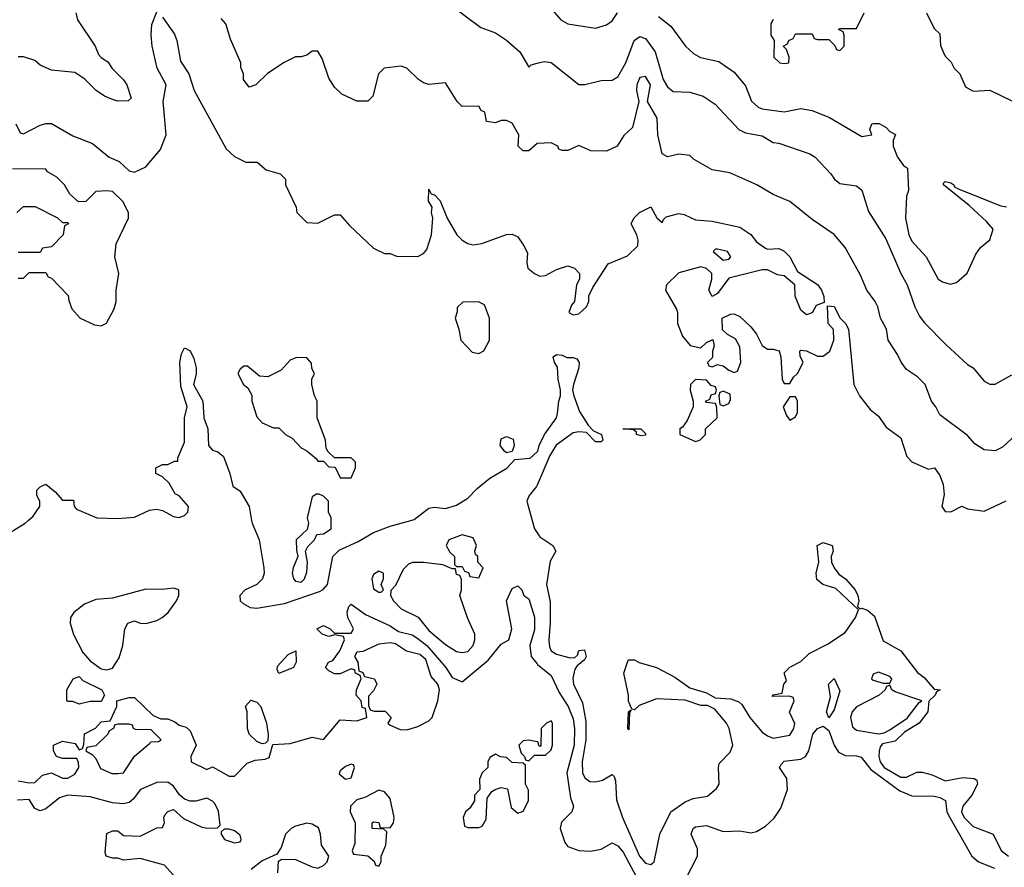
# Model space of a CAD drawing. Header units: inches. Extents: x 2380053 to 2584298, y 380219 to 546618.
# Tile 260 of 656: x 2458136 to 2461683, y 508750 to 511805. Entities that reach past the tile are written whole.
import ezdxf

# ---------------------------------------------------------------- set-up
doc = ezdxf.new("R2010")
doc.units = ezdxf.units.IN
doc.header["$MEASUREMENT"] = 0
for name, color, linetype in [('C4550', 7, 'Continuous'), ('C4551', 7, 'Continuous'), ('C4560', 7, 'Continuous'), ('C4561', 7, 'Continuous')]:
    doc.layers.add(name, color=color, linetype=linetype)

msp = doc.modelspace()

# ---------------------------------------------------------------- linework, layer by layer
at = {"layer": 'C4550', "color": 2}
for points, elevation in [([(2457845.7, 510000), (2457852.7, 509972.7), (2457906.7, 509906.7), (2457952.3, 509872.3), (2457970, 509866.4), (2457990, 509866.7), (2458030, 509881.6), (2458066, 509910), (2458093.8, 509946.2), (2458114.8, 509965.2), (2458155.3, 509990), (2458166.9, 510000)], 38), ([(2458971.5, 510000), (2458973.4, 509990), (2458998.9, 509930), (2459015.6, 509830), (2459016.5, 509810), (2459010.4, 509790), (2458990.2, 509769.8), (2458947.7, 509750), (2458928.4, 509730), (2458930.5, 509710), (2458941.1, 509701.1), (2458966.6, 509686.6), (2458990, 509683.6), (2459090, 509700.8), (2459216.2, 509743.8), (2459228.8, 509751.2), (2459244.7, 509770), (2459263.5, 509870), (2459286.3, 509893.7), (2459355.1, 509924.9), (2459410, 509956.3), (2459470, 509979.5), (2459544.4, 510000)], 38), ([(2459173.5, 510000), (2459176, 509990), (2459172, 509968), (2459132, 509930), (2459132.7, 509892.7), (2459138, 509870), (2459121, 509830), (2459118, 509810), (2459122, 509790), (2459130, 509782), (2459150, 509778), (2459162, 509790), (2459170, 509814), (2459173.2, 509850), (2459166, 509890), (2459174, 509906), (2459198, 509930), (2459206, 509950), (2459230, 509952), (2459258, 509970), (2459258, 510000)], 42), ([(2459982.1, 510000), (2459990.3, 509970), (2460000, 509955.9)], 38), ([(2458130, 509062), (2458170, 509054.8), (2458190, 509056), (2458218, 509082), (2458250, 509091), (2458290, 509071), (2458310, 509071), (2458334.5, 509085.5), (2458348.7, 509110), (2458348.4, 509128.4), (2458342, 509142), (2458290, 509142), (2458269.1, 509149.1), (2458258, 509170), (2458258, 509190), (2458290, 509204.7), (2458336, 509196), (2458350, 509174), (2458362, 509178), (2458367.3, 509192.7), (2458369.3, 509230.7), (2458408.9, 509251.1), (2458430, 509274), (2458462, 509278), (2458486, 509330), (2458486, 509350), (2458530, 509362), (2458550, 509362), (2458616.9, 509296.9), (2458644.7, 509284.7), (2458670, 509284.7), (2458694.4, 509274.4), (2458710, 509262), (2458735.3, 509255.3), (2458750, 509242), (2458771.3, 509190), (2458752, 509150), (2458754, 509130), (2458810, 509102), (2458830, 509112), (2458890, 509078), (2458910, 509078), (2458955.1, 509124.9), (2458984.1, 509135.9), (2459020.4, 509139.6), (2459034.6, 509145.4), (2459047.3, 509192.7), (2459110, 509196), (2459190, 509218.8), (2459230, 509211.3), (2459290, 509282), (2459350, 509278), (2459386, 509290), (2459382, 509322), (2459370, 509326), (2459366, 509350), (2459348, 509370), (2459348.7, 509390), (2459366, 509430), (2459362, 509442), (2459346, 509450), (2459342, 509462), (2459330, 509466), (2459290, 509448), (2459270, 509448), (2459250, 509458), (2459238, 509470), (2459248.7, 509490), (2459264, 509496), (2459289, 509530), (2459306, 509570), (2459302, 509582), (2459270, 509588), (2459250, 509582), (2459226, 509590), (2459206, 509610), (2459230, 509622), (2459254, 509610), (2459270, 509594), (2459330, 509594), (2459338, 509610), (2459318, 509650), (2459315.3, 509670), (2459322, 509690), (2459330, 509698), (2459381.6, 509661.6), (2459470, 509620.7), (2459500.5, 509600.5), (2459550, 509587.7), (2459570, 509574.4), (2459602, 509550), (2459670.6, 509470), (2459694, 509434), (2459730, 509418), (2459823.5, 509496.5), (2459870, 509554.8), (2459898, 509570), (2459909, 509610), (2459889.6, 509710), (2459910, 509754.8), (2459930, 509764.7), (2459944.7, 509750), (2459952, 509730), (2459970, 509718), (2459990, 509652), (2459990, 509606), (2459974, 509550), (2459978.8, 509510), (2460000, 509483.5)], 34), ([(2460000, 509202.4), (2459970, 509208), (2459950, 509206), (2459934, 509190), (2459942, 509162), (2459954, 509150), (2459958, 509138), (2459970, 509134), (2459990, 509154), (2460000, 509154)], 34), ([(2458718, 508690), (2458658, 508758), (2458570, 508781.2), (2458510, 508776), (2458490, 508782.7), (2458470, 508782.7), (2458448, 508790), (2458444, 508804), (2458450, 508872), (2458470, 508882), (2458490, 508882), (2458510, 508864.7), (2458570, 508862), (2458630, 508892), (2458650, 508894), (2458658, 508910), (2458655.3, 508930), (2458660.2, 508939.8), (2458670, 508951.3), (2458690, 508958), (2458726.4, 508926.4), (2458790, 508896), (2458810, 508891), (2458848, 508892), (2458858, 508902), (2458852.5, 508952.5), (2458839.5, 508979.5), (2458830, 508989), (2458810, 508999), (2458770, 508988.7), (2458750, 508989), (2458730, 508996), (2458711.6, 509011.6), (2458690, 509042.7), (2458670, 509057), (2458630, 509056.2), (2458571.3, 509030), (2458544.9, 508995.1), (2458530, 508984), (2458510, 508979.3), (2458470, 508982), (2458390, 509004.5), (2458310, 509009.6), (2458279, 509001), (2458230, 508960.9), (2458210, 508953.2), (2458190, 508962), (2458170, 508994), (2458128, 508992)], 34), ([(2459066, 508730), (2459068, 508772), (2459080.2, 508779.8), (2459130, 508778), (2459190, 508751.3), (2459210, 508746.8), (2459230, 508756), (2459244, 508770), (2459249, 508790), (2459222.7, 508830), (2459219.3, 508870), (2459211.9, 508891.9), (2459190, 508906), (2459170, 508909.4), (2459130, 508898.7), (2459114, 508890), (2459093, 508870), (2459078, 508822), (2459062, 508798), (2459010, 508773.2), (2458970, 508741.6)], 34)]:
    msp.add_lwpolyline(points, dxfattribs=dict(at, elevation=elevation))
for points, elevation in [([(2459730, 509948), (2459682, 509930), (2459672, 509910), (2459685.4, 509885.4), (2459702, 509870), (2459702, 509842), (2459710, 509834), (2459730, 509834), (2459738, 509818), (2459752.7, 509812.7), (2459758, 509798), (2459790, 509794), (2459806, 509830), (2459786, 509850), (2459786, 509870), (2459778, 509878), (2459775.3, 509890), (2459782, 509910), (2459770, 509938)], 38), ([(2459590, 509849), (2459551.1, 509848.9), (2459536.9, 509843.1), (2459516.9, 509823.1), (2459490, 509766), (2459472.7, 509747.3), (2459472, 509730), (2459482, 509710), (2459510, 509682), (2459571.5, 509651.5), (2459610, 509603.7), (2459670, 509553), (2459710, 509528.2), (2459730, 509523.8), (2459750, 509528.2), (2459769.3, 509550), (2459776, 509570), (2459775.3, 509590), (2459749.4, 509649.4), (2459722, 509730), (2459728, 509750), (2459727.3, 509787.3), (2459722, 509802), (2459710, 509806), (2459706, 509826), (2459694, 509826), (2459660.4, 509840.4)], 38), ([(2459430, 509818), (2459410, 509806), (2459404.7, 509790), (2459410, 509754), (2459430, 509742), (2459438, 509742), (2459446, 509750), (2459438, 509770), (2459446, 509790), (2459446, 509810)], 38), ([(2458690, 509756.2), (2458648.9, 509751.1), (2458590, 509752.4), (2458470, 509720.5), (2458410, 509715.1), (2458370, 509698.7), (2458331.3, 509668.7), (2458319.5, 509650), (2458318, 509630), (2458329.4, 509589.4), (2458364, 509524), (2458390, 509494.6), (2458430, 509465.7), (2458450, 509461.3), (2458470, 509468), (2458494.8, 509505.2), (2458507.8, 509550), (2458515.1, 509610), (2458525.2, 509630), (2458550, 509638), (2458570.3, 509630.3), (2458590, 509629), (2458630, 509639.1), (2458649.6, 509650), (2458671.4, 509668.6), (2458700.7, 509710), (2458709.4, 509730), (2458708.7, 509750)], 38), ([(2459470, 509559), (2459430, 509554), (2459371.6, 509528.4), (2459350, 509526), (2459342, 509510), (2459354, 509490), (2459358, 509458), (2459372, 509452), (2459378, 509438), (2459414, 509430), (2459422, 509410), (2459410, 509386), (2459392.7, 509367.3), (2459392.7, 509332.7), (2459398, 509318), (2459412.7, 509312.7), (2459452.7, 509312.7), (2459474, 509290), (2459462, 509270), (2459470, 509262), (2459506.4, 509246.4), (2459530, 509246), (2459570, 509258), (2459610, 509278), (2459622, 509290), (2459642, 509350), (2459648.7, 509390), (2459642, 509410), (2459618, 509438), (2459598.6, 509498.6), (2459577, 509517), (2459529.4, 509529.4), (2459490, 509555.3)], 34), ([(2459070, 509448.7), (2459063.1, 509463.1), (2459064.7, 509475.3), (2459103.1, 509516.9), (2459130.8, 509530.8), (2459131.3, 509490), (2459122, 509470)], 34), ([(2458350, 509338), (2458327.3, 509347.3), (2458310, 509348), (2458306, 509350), (2458306, 509390), (2458328.7, 509430), (2458350, 509438), (2458363.5, 509423.5), (2458431.3, 509390), (2458442, 509370), (2458430, 509348), (2458390, 509348)], 34), ([(2459010, 509195.3), (2458990, 509204), (2458962.7, 509230), (2458956, 509250), (2458955.3, 509310), (2458949, 509331), (2458968, 509352), (2458990, 509344.7), (2459004.7, 509330), (2459024.7, 509270), (2459031.6, 509228.4), (2459030, 509206), (2459022, 509198)], 34), ([(2458530, 509266), (2458490, 509266), (2458478, 509262), (2458474, 509250), (2458458, 509242), (2458454, 509230), (2458410, 509188), (2458378, 509182), (2458374, 509170), (2458396.9, 509156.9), (2458410, 509142), (2458426.8, 509106.8), (2458468.1, 509088.1), (2458490, 509088), (2458510, 509091), (2458549.3, 509150.7), (2458603.1, 509196.9), (2458610, 509202), (2458636.4, 509203.6), (2458646, 509210), (2458610, 509246), (2458552.7, 509247.3), (2458546, 509250), (2458542, 509262)], 34), ([(2459850, 509158), (2459830, 509146), (2459822, 509130), (2459822, 509110), (2459802, 509090), (2459792.7, 509067.3), (2459794, 509030), (2459774, 509010), (2459774, 508990), (2459756.9, 508963.1), (2459742, 508950), (2459734, 508930), (2459738, 508898), (2459750, 508894), (2459790, 508894), (2459802, 508898), (2459816.4, 508923.6), (2459820.4, 508999.6), (2459836.4, 509023.6), (2459848.9, 509031.1), (2459870, 509038), (2459892.7, 509032.7), (2459906, 508966), (2459930, 508944.7), (2459950, 508952), (2459968.7, 508990), (2459968.4, 509028.4), (2459958, 509050), (2459958, 509118), (2459950, 509126), (2459910, 509128), (2459890, 509146), (2459868.4, 509148.4)], 34), ([(2459330, 509122), (2459310, 509114), (2459290, 509098), (2459287.3, 509087.3), (2459310, 509067.7), (2459330, 509072), (2459342, 509110), (2459339, 509119)], 34), ([(2459430, 509028), (2459378.8, 509001.2), (2459350, 508992.7), (2459327.3, 508970), (2459326, 508950), (2459344.7, 508910), (2459343.6, 508836.4), (2459334, 508810), (2459338, 508798), (2459390, 508792), (2459412.7, 508772.7), (2459418, 508758), (2459430, 508754), (2459438, 508770), (2459438, 508790), (2459455.3, 508830), (2459458, 508878), (2459447.3, 508887.3), (2459406, 508890), (2459406, 508910), (2459410, 508914), (2459430, 508912), (2459434, 508894), (2459470, 508892), (2459482, 508910), (2459485.2, 508930), (2459470, 508998), (2459450, 509022)], 34), ([(2458890, 508888), (2458872.7, 508887.3), (2458862, 508878), (2458862, 508870), (2458874, 508850), (2458910, 508838), (2458930, 508842), (2458933.2, 508850), (2458930, 508866), (2458910, 508882)], 34)]:
    msp.add_lwpolyline(points, close=True, dxfattribs=dict(at, elevation=elevation))
at = {"layer": 'C4551', "color": 2}
for points, elevation in [([(2458122, 511430), (2458138, 511398), (2458150, 511394), (2458210, 511424.7), (2458230, 511431), (2458250, 511431), (2458327.1, 511387.1), (2458398.5, 511358.5), (2458458, 511310), (2458493.8, 511293.8), (2458530, 511261), (2458550, 511256), (2458590, 511274.8), (2458643, 511337), (2458664, 511390), (2458652.3, 511510), (2458663.6, 511570), (2458631.5, 511630), (2458613.3, 511710), (2458609.1, 511750.9), (2458612.5, 511787.5), (2458630, 511834)], 42), ([(2458338, 511830), (2458344.7, 511804.7), (2458408, 511710), (2458420.2, 511680.2), (2458428.9, 511668.9), (2458452.9, 511652.9), (2458468.9, 511628.9), (2458510, 511588), (2458522, 511570), (2458538, 511522), (2458527.3, 511512.7), (2458490, 511512), (2458470, 511518), (2458442, 511530), (2458412, 511550), (2458371.1, 511591.1), (2458334.8, 511614.8), (2458250, 511622.8), (2458210, 511641), (2458190, 511658), (2458150, 511672), (2458130, 511672)], 46), ([(2459694.4, 511854.4), (2459796.9, 511776.9), (2459850, 511758), (2459890, 511731.3), (2459938, 511690), (2459970, 511634), (2459978, 511642), (2460000, 511648)], 50), ([(2458650, 511814), (2458693.4, 511753.4), (2458702, 511730), (2458715.3, 511655.3), (2458744.7, 511610), (2458764.7, 511550), (2458879.6, 511339.6), (2458910, 511312), (2458950, 511292), (2458991.6, 511291.6), (2459023.6, 511263.6), (2459074, 511250), (2459094, 511230), (2459094, 511210), (2459132, 511130), (2459134, 511110), (2459170, 511074), (2459210, 511072), (2459270, 511102), (2459290, 511102), (2459323.5, 511063.5), (2459410, 510982), (2459450, 510962), (2459470, 510962), (2459492.7, 510952.7), (2459570, 510952), (2459590, 510962), (2459603.1, 510976.9), (2459619, 511030), (2459624, 511090), (2459619, 511110), (2459622, 511130), (2459609, 511151), (2459610, 511194), (2459618, 511178), (2459630, 511174), (2459650, 511152), (2459676, 511090), (2459710.8, 511030), (2459730, 511010.8), (2459750, 510998.8), (2459770, 510994), (2459801.2, 510998.8), (2459890, 511031.3), (2459910, 511032), (2459930, 511022), (2459952, 510990), (2459964.7, 510964.7), (2459962.8, 510930), (2459966.8, 510910), (2459990, 510890.8), (2460000, 510885.9)], 42), ([(2460000, 511359.2), (2459970, 511332), (2459950, 511332), (2459932, 511350), (2459934, 511390), (2459910, 511432), (2459890, 511442), (2459870, 511442), (2459850, 511434), (2459818, 511438), (2459811.6, 511471.6), (2459798, 511478), (2459790, 511494), (2459730, 511492), (2459712, 511510), (2459670, 511578), (2459610, 511571.3), (2459590, 511578), (2459572, 511590), (2459530.9, 511630.9), (2459510, 511638), (2459449.1, 511630.9), (2459428.7, 511610), (2459408, 511530), (2459390, 511512), (2459350, 511512), (2459296.9, 511536.9), (2459270, 511562), (2459250, 511594), (2459225.4, 511665.4), (2459210, 511692), (2459190, 511692), (2459170, 511678), (2459150, 511671.3), (2459130, 511671), (2459089.1, 511650.9), (2459028.9, 511611.1), (2458986, 511570), (2458962, 511562), (2458942, 511590), (2458942, 511610), (2458932.7, 511632.7), (2458932, 511650), (2458895.3, 511735.3), (2458878, 511790), (2458862, 511810)], 46), ([(2458130, 510874), (2458150, 510874), (2458170, 510894), (2458230, 510894), (2458238, 510878), (2458250, 510874), (2458311.1, 510811.1), (2458312.7, 510792.7), (2458323.6, 510763.6), (2458354, 510730), (2458405.4, 510705.4), (2458430, 510702), (2458448.4, 510711.6), (2458476.5, 510763.5), (2458484, 510790), (2458484, 510830), (2458493.2, 510890), (2458479, 510950), (2458483.1, 510996.9), (2458528, 511090), (2458528, 511110), (2458508, 511150), (2458470, 511186), (2458450, 511188), (2458410, 511186), (2458374, 511150), (2458348.4, 511148.4), (2458316.4, 511176.4), (2458298, 511210), (2458270, 511238), (2458236.4, 511256.4), (2458230, 511266), (2458110, 511268)], 42), ([(2458126, 511110), (2458150, 511132), (2458191.6, 511131.6), (2458271.6, 511091.6), (2458290, 511074), (2458310, 511074), (2458312, 511070), (2458298, 511062), (2458292, 511030), (2458250, 510986), (2458218, 510982), (2458210, 510966), (2458130, 510966)], 42), ([(2458166.9, 510000), (2458184.7, 510015.3), (2458208.7, 510050), (2458208, 510070), (2458198, 510090), (2458198, 510110), (2458210, 510122), (2458230, 510131), (2458263.6, 510103.6), (2458290, 510074), (2458330, 510074), (2458332, 510050), (2458341, 510041), (2458414, 510010), (2458490, 510007.7), (2458550, 510012), (2458603.1, 510036.9), (2458630, 510041), (2458650, 510036), (2458690, 510014.8), (2458710, 510011), (2458730, 510018), (2458742, 510030), (2458744, 510050), (2458710, 510088.7), (2458696.4, 510096.4), (2458674.6, 510134.6), (2458650, 510158), (2458626, 510170), (2458626, 510190), (2458650, 510202), (2458670, 510202), (2458694, 510214), (2458706, 510214), (2458706, 510226), (2458730, 510282), (2458729.3, 510370), (2458739.3, 510410), (2458716.4, 510483.6), (2458712.3, 510570), (2458719.3, 510600.7), (2458730, 510622), (2458750, 510612), (2458763.5, 510583.5), (2458771.8, 510550), (2458772.1, 510527.9), (2458762, 510490), (2458796, 510430), (2458799.3, 510370), (2458813.4, 510330), (2458816.3, 510270), (2458830, 510254), (2458850, 510247.3), (2458870.4, 510230.4), (2458893, 510170), (2458903.4, 510123.4), (2458930, 510106), (2458962, 510050), (2458971.5, 510000)], 38), ([(2459544.4, 510000), (2459556.6, 510003.4), (2459610, 510044), (2459630, 510047.7), (2459670, 510043.8), (2459710, 510055.5), (2459750, 510080.5), (2459784.2, 510115.8), (2459830, 510152.7), (2459891, 510189), (2459920.1, 510219.9), (2459975.1, 510224.9), (2460000, 510248.1)], 38), ([(2460000, 510127.7), (2459997.7, 510122.3), (2459970.8, 510090), (2459962.8, 510070), (2459982.1, 510000)], 38), ([(2459258, 510000), (2459258, 510010), (2459248.7, 510030), (2459248, 510070), (2459230, 510088), (2459214.6, 510094.6), (2459205.4, 510094.6), (2459190, 510086), (2459171, 510010), (2459173.5, 510000)], 42)]:
    msp.add_lwpolyline(points, dxfattribs=dict(at, elevation=elevation))
for points, elevation in [([(2459788.4, 510788.4), (2459732.7, 510787.3), (2459712, 510768), (2459712, 510752), (2459704.7, 510730), (2459718, 510690), (2459724.7, 510650), (2459766.4, 510606.4), (2459790, 510602), (2459808.4, 510611.6), (2459828, 510650), (2459828.7, 510730), (2459810, 510778)], 42), ([(2459132.7, 510587.3), (2459110, 510578), (2459078, 510542), (2459030, 510518), (2459000.4, 510520.4), (2458956.4, 510556.4), (2458943.6, 510556.4), (2458930, 510546), (2458922, 510530), (2458942, 510490), (2458958, 510478), (2458971.6, 510451.6), (2458972, 510430), (2458990, 510374), (2459010, 510352), (2459050, 510334), (2459070, 510334), (2459094, 510310), (2459116.9, 510296.9), (2459150, 510262), (2459170.9, 510250.9), (2459203.6, 510223.6), (2459210, 510214), (2459230, 510214), (2459250, 510194), (2459272.7, 510192.7), (2459290, 510154), (2459330, 510154), (2459346, 510190), (2459346, 510210), (2459330, 510226), (2459270, 510226), (2459247.3, 510247.3), (2459240.4, 510260.4), (2459238, 510290), (2459208, 510370), (2459208, 510430), (2459198, 510450), (2459188, 510490), (2459188, 510510), (2459198, 510530), (2459188.4, 510548.4), (2459187.3, 510567.3), (2459170, 510586)], 42), ([(2459890, 510243.7), (2459882.7, 510250), (2459867, 510270), (2459870, 510294.8), (2459890, 510303), (2459913.4, 510293.4), (2459917.1, 510270), (2459910, 510248.7)], 38)]:
    msp.add_lwpolyline(points, close=True, dxfattribs=dict(at, elevation=elevation))
at = {"layer": 'C4560', "color": 2}
for points, elevation in [([(2460000, 509955.9), (2460010, 509941.3), (2460056, 509910), (2460066.8, 509890), (2460046.3, 509853.7), (2460033.4, 509770), (2460046.6, 509706.6), (2460047.4, 509630), (2460041.7, 509570), (2460044.6, 509544.6), (2460050.8, 509530), (2460070, 509518), (2460114, 509506), (2460134.6, 509505.4), (2460144.7, 509515.3), (2460150, 509531.3), (2460170, 509534), (2460176, 509510), (2460170, 509498), (2460143.5, 509476.5), (2460135.9, 509464.1), (2460128.6, 509431.4), (2460130.4, 509410), (2460163.4, 509343.4), (2460175.6, 509275.6), (2460174.9, 509210), (2460161.8, 509130), (2460163.7, 509090), (2460172, 509072), (2460190, 509059.3), (2460210, 509058.4), (2460235.3, 509064.7), (2460270, 509084.7), (2460277.3, 509077.3), (2460282, 509062), (2460286.2, 508993.8), (2460307.6, 508930), (2460368.9, 508790), (2460390, 508765.5), (2460410, 508760.7), (2460421.2, 508770), (2460441.6, 508870), (2460481.2, 508950), (2460533.4, 508986.6), (2460562.4, 508997.6), (2460613.1, 509006.9), (2460645.8, 509034.2), (2460655.1, 509050), (2460652.7, 509110), (2460656, 509124), (2460695.1, 509164.9), (2460704.5, 509190), (2460691.2, 509250), (2460682.4, 509270), (2460639.6, 509319.6), (2460613.6, 509333.6), (2460590, 509333.2), (2460532.7, 509352.7), (2460430, 509357), (2460367.3, 509332.7), (2460350, 509318), (2460340.4, 509320.4), (2460329.1, 509349.1), (2460328.9, 509371.1), (2460312.3, 509450), (2460326.8, 509493.2), (2460330, 509498), (2460350, 509498), (2460367.9, 509487.9), (2460430, 509470.6), (2460495.3, 509435.3), (2460550, 509397.3), (2460610, 509378.8), (2460640.7, 509360.7), (2460697.1, 509357.1), (2460726.2, 509346.2), (2460737.1, 509337.1), (2460766, 509290), (2460790, 509260.7), (2460810, 509237.3), (2460830, 509224), (2460850, 509216), (2460910, 509226.8), (2460924, 509250), (2460928, 509268), (2460908.7, 509308.7), (2460926, 509350), (2460922, 509362), (2460907.3, 509367.3), (2460846, 509366), (2460850, 509372), (2460882, 509378), (2460888, 509410), (2460898, 509422), (2460889.3, 509450.7), (2460910, 509472), (2460950, 509491.3), (2460979.3, 509520.7), (2461045.6, 509554.4), (2461110, 509596), (2461146.6, 509650), (2461158, 509678), (2461075.3, 509755.3), (2461028.7, 509770), (2461007.3, 509787.3), (2461004.5, 509810), (2461014, 509850), (2461008, 509910), (2461030, 509921), (2461062, 509910), (2461066, 509890), (2461058.8, 509870), (2461060.7, 509850), (2461070.4, 509830), (2461086.9, 509806.9), (2461110.6, 509790), (2461144.9, 509750), (2461155.5, 509730), (2461158.8, 509710), (2461154, 509690), (2461162, 509682), (2461170, 509684.7), (2461190, 509677.3), (2461214.9, 509654.9), (2461246.6, 509566.6), (2461310.5, 509530.5), (2461370, 509452), (2461394.4, 509434.4), (2461430, 509392), (2461452, 509390), (2461438, 509382), (2461434, 509370), (2461411.1, 509348.9), (2461406.8, 509310), (2461376, 509270), (2461323.4, 509236.6), (2461290, 509204.5), (2461244.5, 509195.5), (2461235.5, 509184.5), (2461231.9, 509168.1), (2461230.3, 509150), (2461235.6, 509130), (2461250.4, 509110), (2461310, 509074.9), (2461330, 509074.8), (2461367, 509093), (2461386.8, 509093.2), (2461423, 509083), (2461470, 509061.6), (2461533.4, 509073.4), (2461574, 509070), (2461583.6, 509063.6), (2461586, 509050), (2461566, 509010), (2461533.4, 508970), (2461528.7, 508950), (2461538, 508930), (2461570, 508897.3), (2461642, 508870), (2461671.1, 508811.1), (2461698, 508790)], 38), ([(2460000, 509483.5), (2460001.6, 509481.6), (2460050, 509441), (2460079.8, 509379.8), (2460112.2, 509330), (2460130, 509284.7), (2460134.9, 509250), (2460133.6, 509190), (2460106.4, 509090), (2460120.5, 509000.5), (2460131, 508970), (2460124.7, 508950), (2460087.7, 508912.3), (2460082.8, 508890), (2460099.8, 508839.8), (2460110, 508824.7), (2460150, 508810.7), (2460191.9, 508808.1), (2460230, 508815.5), (2460270, 508838.8), (2460290, 508827.7), (2460310, 508804.9), (2460356.7, 508716.7)], 34), ([(2460000, 509154), (2460030, 509154), (2460050, 509174), (2460055.3, 509190), (2460055.3, 509270), (2460050, 509278), (2460034, 509270), (2460014, 509250), (2460012.7, 509187.3), (2460007.3, 509187.3), (2460002, 509202), (2460000, 509202.4)], 34), ([(2460534.5, 508705.5), (2460577, 508790), (2460577, 508817), (2460555.3, 508870), (2460562, 508890), (2460570, 508896), (2460610, 508900.7), (2460670, 508879.3), (2460730, 508881.3), (2460770, 508874.6), (2460790, 508878.9), (2460822.2, 508897.8), (2460853.2, 508926.8), (2460877.2, 508962.8), (2460901.7, 509030), (2460899.7, 509070), (2460872.7, 509110), (2460878.9, 509121.1), (2460890, 509132.4), (2460950, 509140.3), (2460966.6, 509150), (2460978, 509170), (2460993.3, 509230), (2461010, 509250.5), (2461030, 509258.8), (2461050, 509242.8), (2461070.3, 509190), (2461085.4, 509165.4), (2461110, 509152.9), (2461150, 509151.8), (2461166.6, 509146.6), (2461202.2, 509102.2), (2461305.8, 509025.8), (2461350, 509007.9), (2461430, 509006), (2461450, 509002), (2461470.3, 508990.3), (2461475.8, 508950), (2461487.2, 508927.2), (2461566, 508790), (2461590, 508770.3), (2461647, 508747)], 34)]:
    msp.add_lwpolyline(points, dxfattribs=dict(at, elevation=elevation))
for points, elevation in [([(2461230, 509453.2), (2461210, 509446), (2461204.7, 509430), (2461210, 509424.7), (2461246, 509414), (2461270, 509414), (2461278, 509430), (2461270, 509438)], 38), ([(2461050, 509288.7), (2461042, 509310), (2461056, 509364), (2461049.6, 509410.4), (2461070, 509431), (2461090, 509386), (2461070, 509318)], 34), ([(2461270, 509406), (2461258, 509402), (2461254, 509390), (2461232, 509370), (2461150, 509329), (2461134.8, 509310), (2461128.2, 509290), (2461136, 509256), (2461150, 509244.7), (2461230, 509230.8), (2461250, 509234.8), (2461270, 509246), (2461332.5, 509287.5), (2461376.4, 509343.6), (2461386, 509350), (2461290, 509382), (2461278, 509390)], 38), ([(2460330, 509246), (2460326, 509250), (2460328.7, 509310), (2460338, 509318), (2460332, 509308)], 38)]:
    msp.add_lwpolyline(points, close=True, dxfattribs=dict(at, elevation=elevation))
at = {"layer": 'C4561', "color": 2}
for points, elevation in [([(2460046, 511850), (2460085.2, 511805.2), (2460110.7, 511790.7), (2460210, 511774.8), (2460250, 511786.8), (2460270, 511800.7), (2460289.4, 511830)], 54), ([(2460850, 511806), (2460842, 511790), (2460842, 511750), (2460854, 511730), (2460852, 511670), (2460874, 511650), (2460890, 511646.8), (2460906, 511650), (2460908, 511670), (2460898, 511698), (2460886, 511710), (2460902, 511718), (2460906, 511730), (2460922, 511738), (2460930, 511754), (2460990, 511754), (2460998, 511738), (2461010, 511734), (2461050, 511734), (2461072.7, 511712.7), (2461078, 511698), (2461090, 511694), (2461106, 511710), (2461106, 511750), (2461102, 511762), (2461086, 511770), (2461090, 511774), (2461150, 511774), (2461178, 511830)], 58), ([(2461402, 511830), (2461430, 511774), (2461450, 511754), (2461452.7, 511712.7), (2461462, 511690), (2461470, 511674), (2461491.6, 511651.6), (2461502, 511630), (2461522, 511610), (2461542.8, 511562.8), (2461570, 511547.3), (2461631.1, 511551.1), (2461711.6, 511511.6)], 58), ([(2460436.7, 511816.7), (2460482, 511782), (2460534.8, 511710), (2460563.4, 511683.4), (2460588.5, 511668.5), (2460654.6, 511654.6), (2460710, 511616), (2460750, 511566.8), (2460772, 511512), (2460796, 511490), (2460810, 511484.4), (2460890, 511473), (2460950, 511485.5), (2460990, 511478), (2461052.8, 511452.8), (2461170, 511384), (2461206, 511390), (2461198, 511410), (2461206, 511430), (2461211.6, 511431.6), (2461231.6, 511431.6), (2461256.9, 511416.9), (2461270, 511402), (2461291.3, 511391.3), (2461282, 511370), (2461282, 511350), (2461298, 511310), (2461319.6, 511279.6), (2461334, 511270), (2461337.3, 511190), (2461330.5, 511169.5), (2461326.7, 511090), (2461339.1, 511030), (2461350, 511006.8), (2461401, 510950), (2461444.7, 510870), (2461459.8, 510859.8), (2461488.4, 510851.6), (2461510, 510858), (2461548.9, 510891.1), (2461580.2, 510959.8), (2461596.4, 510983.6), (2461630, 511012), (2461642.7, 511050), (2461618.3, 511078.3), (2461555.9, 511135.9), (2461464, 511210), (2461464, 511216), (2461470, 511222), (2461490, 511217.3), (2461501, 511210), (2461502.8, 511202.8), (2461515.9, 511195.9), (2461670, 511134.4), (2461690, 511130.4)], 54), ([(2460000, 511648), (2460025.2, 511654.8), (2460050, 511650.8), (2460150, 511572), (2460171.6, 511571.6), (2460230, 511586), (2460270, 511587.3), (2460290, 511598.8), (2460319.3, 511650), (2460349, 511730), (2460370, 511744.7), (2460390, 511738), (2460424.9, 511690), (2460453.4, 511590), (2460470, 511562.8), (2460490, 511546), (2460550, 511544), (2460598, 511530), (2460641.1, 511501.1), (2460726, 511410), (2460750, 511398), (2460810, 511386.8), (2460850, 511362.8), (2460870, 511360.7), (2460982, 511322), (2461001, 511310), (2461058, 511250), (2461071, 511230), (2461090, 511214.8), (2461150, 511206), (2461170, 511191.3), (2461193.7, 511113.7), (2461255.6, 511015.6), (2461310.5, 510890), (2461332.7, 510850), (2461360.5, 510770), (2461377.1, 510737.1), (2461393.7, 510713.7), (2461473.7, 510633.7), (2461550, 510562), (2461570.7, 510550.7), (2461610, 510502), (2461630, 510492), (2461650, 510492), (2461710, 510524.7)], 50), ([(2461834, 510410), (2461675.9, 510264.1), (2461650, 510250.7), (2461610, 510254.8), (2461575.9, 510275.9), (2461550, 510306), (2461450, 510381), (2461436.3, 510410), (2461420.7, 510430), (2461397.3, 510490), (2461370, 510518), (2461330, 510544.7), (2461310.7, 510570.7), (2461298.5, 510598.5), (2461264, 510650), (2461258.8, 510690), (2461237.3, 510730), (2461227.3, 510770), (2461217.3, 510790), (2461187.3, 510830), (2461164.5, 510884.5), (2461110, 510984.7), (2461070, 511031.3), (2460990, 511084.7), (2460910.5, 511150.5), (2460850, 511174.8), (2460791.3, 511210), (2460693.7, 511253.7), (2460630, 511264), (2460563, 511303), (2460550, 511316), (2460510, 511321), (2460470, 511311.3), (2460450, 511322), (2460434.9, 511390), (2460431.7, 511450), (2460397.3, 511510), (2460408.5, 511570), (2460390, 511600.4), (2460370, 511596.4), (2460358.9, 511570), (2460358, 511550), (2460366.6, 511510), (2460343.2, 511416.8), (2460312.3, 511387.7), (2460288, 511350), (2460250, 511331.3), (2460192.7, 511332.7), (2460150, 511352), (2460110, 511334), (2460090, 511334), (2460078, 511338), (2460074, 511350), (2460050, 511362), (2460000.4, 511359.6), (2460000, 511359.2)], 46), ([(2460000, 510885.9), (2460010, 510881), (2460030, 510882.8), (2460070, 510904.7), (2460110, 510918), (2460134, 510910), (2460152, 510890), (2460152, 510870), (2460142, 510850), (2460134, 510790), (2460123.6, 510776.4), (2460114, 510750), (2460130, 510742), (2460150, 510744.7), (2460178, 510770), (2460186, 510790), (2460186, 510810), (2460200.2, 510839.8), (2460255.3, 510924.7), (2460325.6, 510954.4), (2460362, 510990), (2460364, 511010), (2460359, 511030), (2460338, 511070), (2460348, 511090), (2460368, 511110), (2460410, 511131.3), (2460431.6, 511091.6), (2460450, 511074), (2460454.6, 511085.4), (2460465.2, 511094.8), (2460510, 511106.8), (2460530, 511102.8), (2460570, 511084), (2460630, 511079.3), (2460730, 511057.3), (2460770, 511031.3), (2460790, 511004.7), (2460822, 510982), (2460830, 510978), (2460870, 510981), (2460890, 510971.3), (2460910.6, 510950.6), (2460938, 510898), (2461010, 510851.3), (2461024.7, 510830), (2461032.7, 510807.3), (2461034, 510786), (2461005.4, 510774.6), (2460991.1, 510748.9), (2460970, 510742), (2460950, 510758), (2460928.9, 510808.9), (2460928.7, 510850), (2460890, 510882), (2460866, 510886), (2460830, 510904), (2460810, 510904), (2460690, 510874), (2460650, 510818), (2460630, 510808), (2460618, 510830), (2460629, 510870), (2460628.7, 510890), (2460610, 510908.7), (2460590, 510914), (2460510, 510892.7), (2460466, 510850), (2460462.8, 510830), (2460502, 510762), (2460506, 510750), (2460506, 510710), (2460524, 510664), (2460551.1, 510631.1), (2460590, 510622), (2460610, 510642), (2460632.7, 510652.7), (2460638, 510630), (2460632, 510610), (2460632, 510588), (2460614, 510570), (2460618, 510558), (2460630, 510554), (2460650, 510562), (2460670, 510558), (2460690, 510542), (2460710, 510534), (2460722, 510538), (2460734, 510570), (2460730, 510626), (2460714.6, 510654.6), (2460686, 510670), (2460667.3, 510687.3), (2460666, 510730), (2460696.4, 510743.6), (2460710, 510744.7), (2460730, 510736), (2460770, 510698), (2460790, 510671.3), (2460810.9, 510630.9), (2460830, 510618), (2460850, 510618), (2460871.3, 510611.3), (2460878, 510590), (2460882, 510510), (2460890, 510494), (2460910, 510494), (2460923.1, 510516.9), (2460938, 510530), (2460958, 510570), (2460947.3, 510592.7), (2460946, 510610), (2460950, 510614), (2460970, 510612), (2461010, 510592), (2461030, 510592), (2461054, 510610), (2461068.7, 510650), (2461068, 510688), (2461048, 510710), (2461046, 510774), (2461070, 510772), (2461091.3, 510730), (2461111, 510710), (2461121, 510690), (2461141, 510490), (2461161, 510450), (2461199.8, 510399.8), (2461230, 510376), (2461256.8, 510336.8), (2461310, 510298), (2461331.1, 510231.1), (2461350, 510212), (2461410, 510184.7), (2461431.3, 510190), (2461450, 510162), (2461462.8, 510130), (2461466.4, 510093.6), (2461458, 510050), (2461470, 510032), (2461490, 510031.3), (2461530, 510051.3), (2461550, 510042), (2461610, 510034), (2461689.1, 510070.9)], 42), ([(2460000, 510248.1), (2460002, 510250), (2460006.6, 510270), (2460026.6, 510310), (2460069.5, 510370), (2460073.8, 510386.2), (2460077.6, 510430), (2460084.5, 510450), (2460083.7, 510470), (2460075.1, 510510), (2460072.7, 510552.7), (2460062, 510570), (2460058, 510590), (2460070, 510598), (2460090, 510596), (2460107.3, 510587.3), (2460130, 510587.3), (2460142.8, 510582.8), (2460150.8, 510570), (2460150.4, 510550), (2460130.3, 510490), (2460127.7, 510470), (2460132.2, 510450), (2460152.8, 510392.8), (2460183.4, 510343.4), (2460203.5, 510323.5), (2460231.3, 510310), (2460236, 510290), (2460230, 510284), (2460210, 510284), (2460177.5, 510317.5), (2460150, 510319.5), (2460130, 510315.6), (2460068.9, 510271.1), (2460045.5, 510234.5), (2460000, 510127.7)], 38)]:
    msp.add_lwpolyline(points, dxfattribs=dict(at, elevation=elevation))
for points, elevation in [([(2460650, 510978), (2460642, 510978), (2460634, 510970), (2460670, 510938), (2460690, 510942), (2460698, 510950), (2460686, 510970)], 42), ([(2460570, 510508), (2460552, 510490), (2460551.3, 510470), (2460562, 510430), (2460562, 510410), (2460539.8, 510360.2), (2460523.6, 510336.4), (2460514, 510330), (2460514, 510310), (2460570, 510284.7), (2460586, 510290), (2460606, 510310), (2460606, 510330), (2460648, 510370), (2460647.3, 510407.3), (2460642, 510422), (2460610, 510426), (2460606, 510430), (2460622, 510438), (2460627.3, 510452.7), (2460642, 510458), (2460646, 510470), (2460642, 510482), (2460627.3, 510487.3), (2460610, 510506)], 42), ([(2460670, 510466), (2460658, 510462), (2460654, 510450), (2460658, 510418), (2460670, 510414), (2460690, 510422), (2460696.4, 510436.4), (2460695.3, 510455.3)], 42), ([(2460930, 510446), (2460910, 510446), (2460886, 510410), (2460898, 510378), (2460910, 510362), (2460930, 510374), (2460938, 510390), (2460938, 510430)], 42), ([(2460374.8, 510305.2), (2460358, 510310), (2460358, 510318), (2460347.3, 510327.3), (2460308, 510330), (2460374, 510330), (2460390, 510314), (2460390, 510308)], 38)]:
    msp.add_lwpolyline(points, close=True, dxfattribs=dict(at, elevation=elevation))

doc.saveas('drawing.dxf')
